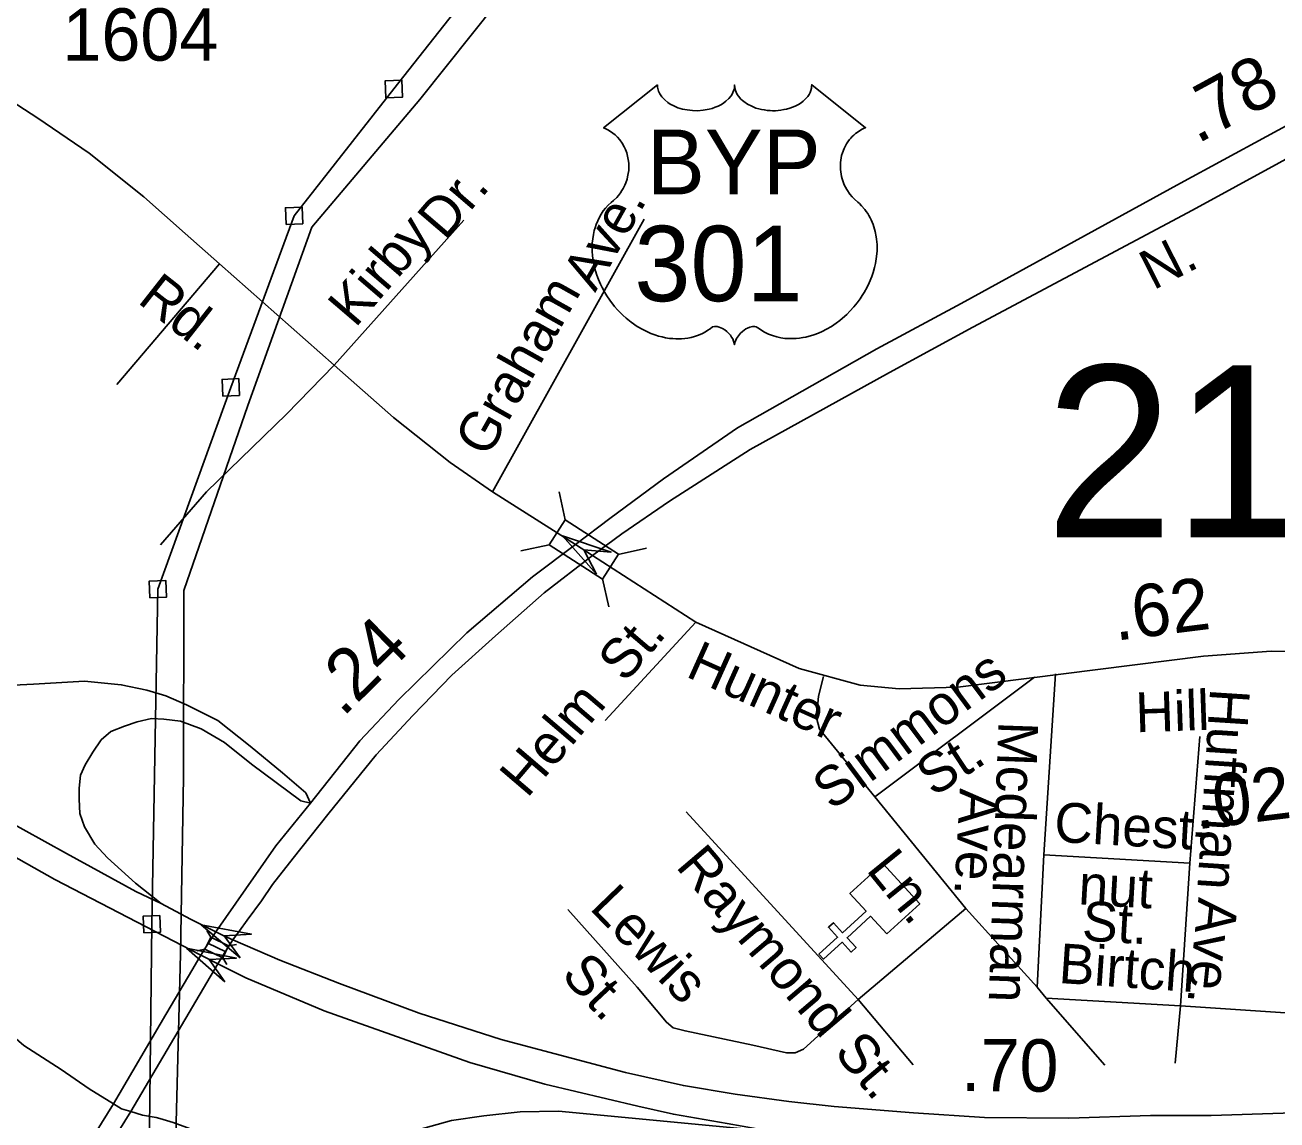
# Model space of a CAD drawing. Extents: x 2220236 to 2384410, y 720751 to 894131.
# Drawn here: x 2349449 to 2352437, y 808068 to 810682 of the extents above; entities that cross this region are included whole.
import ezdxf

# ---------------------------------------------------------------- set-up
doc = ezdxf.new("R2010")
doc.units = 0
for name, color, linetype in [('Exist Cultural Church CELL', 7, 'Continuous'), ('Exist Road Non-System Type 51', 7, 'Continuous'), ('Exist Road Non-System Type 51 Label', 7, 'Continuous'), ('Exist Road Primary Interstate Ramp 1 Lane Attributed', 7, 'Continuous'), ('Exist Road Primary Interstate Structure Standard Bridge CELL', 7, 'Continuous'), ('Exist Road Primary NC Service Mileage Hundredths English Label', 7, 'Continuous'), ('Exist Road Primary US Divided Attributed', 7, 'Continuous'), ('Exist Road Primary US Label', 7, 'Continuous'), ('Exist Road Primary US Mileage Hundredths English Label', 7, 'Continuous'), ('Exist Road Primary US Shield CELL', 7, 'Continuous'), ('Exist Road Primary US Shield Number Label', 7, 'Continuous'), ('Exist Road Secondary Mileage Hundredths English Label', 7, 'Continuous'), ('Exist Road Secondary Structure Standard Bridge Attributed CELL', 7, 'Continuous'), ('Exist Road Secondary Structure Standard Bridge CELL', 7, 'Continuous'), ('Exist Road Secondary Structure Standard Bridge Number Label', 7, 'Continuous'), ('Exist Road Secondary Type 51 Attributed', 7, 'Continuous'), ('Exist Road Secondary Type 51 Label', 7, 'Continuous'), ('Exist Road Secondary Type 51 Number Label', 7, 'Continuous'), ('Exist Utilities Electrical Transmission Line', 7, 'Continuous')]:
    doc.layers.add(name, color=color, linetype=linetype)

msp = doc.modelspace()

# ---------------------------------------------------------------- linework, layer by layer
at = {"layer": 'Exist Cultural Church CELL'}
msp.add_lwpolyline([(2351505.1, 808512.4), (2351466.7, 808554.4), (2351410.4, 808503.2), (2351431.9, 808479.6), (2351420, 808468.8), (2351398.5, 808492.5), (2351354, 808452.1), (2351343.2, 808463.9), (2351387.8, 808504.4), (2351366.2, 808528.1), (2351378.1, 808538.8), (2351399.6, 808515.1), (2351455.9, 808566.3), (2351417.3, 808609.1), (2351496.1, 808680.6), (2351583.9, 808583.9)], close=True, dxfattribs=at)
at = {"layer": 'Exist Road Non-System Type 51'}
for p, q in [((2350186.1, 809870.5), (2350495.6, 810216.2)), ((2350564.1, 809567.6), (2350926.5, 810218.8)), ((2349667.6, 809823.9), (2349912.4, 810111.8)), ((2350833.6, 809022.1), (2351050, 809256.7)), ((2351908.4, 809132.9), (2351880.4, 808700.9)), ((2351476.9, 808839.9), (2351857.5, 809124.9)), ((2352252.8, 808983.2), (2352228.5, 808681.1)), ((2351476.9, 808839.9), (2351693.9, 808572.7)), ((2351026.8, 808803.4), (2351436.7, 808355.7)), ((2351880.4, 808700.9), (2351864.3, 808384.7)), ((2351880.4, 808700.9), (2352228.5, 808681.1)), ((2352206.6, 808340.9), (2352228.5, 808681.1)), ((2351436.7, 808355.7), (2351693.9, 808572.7)), ((2351693.9, 808572.7), (2351864.3, 808384.7)), ((2351864.3, 808384.7), (2351885.5, 808358.7)), ((2351436.7, 808355.7), (2351568, 808200)), ((2351885.5, 808358.7), (2352025.8, 808199.2)), ((2352206.6, 808340.9), (2351885.5, 808358.7)), ((2352206.6, 808340.9), (2352193.8, 808203.7)), ((2352206.6, 808340.9), (2352556.7, 808317.2))]:
    msp.add_line(p, q, dxfattribs=at)
for points in [[(2349772.1, 809440.9), (2349881.6, 809567.6), (2350072.3, 809752.8), (2350186.1, 809870.5)], [(2351354.4, 809126.6), (2351342, 809080.1), (2351337.5, 809028), (2351345, 809001.3), (2351476.9, 808839.9)], [(2350744.4, 808570.6), (2350909.4, 808384.7), (2350979.3, 808301.4), (2350995.6, 808288), (2351023.9, 808280.6), (2351185.9, 808246.4), (2351266.2, 808228.5), (2351287, 808228.5), (2351306.3, 808237.4), (2351436.7, 808355.7)]]:
    msp.add_lwpolyline(points, dxfattribs=at)
at = {"layer": 'Exist Road Primary Interstate Ramp 1 Lane Attributed'}
for points in [[(2350129.7, 808824.1), (2350119.1, 808848.9), (2350063.4, 808896.5), (2349985.7, 808960.7), (2349908.4, 809021.6), (2349834.4, 809059.5), (2349785, 809080.9), (2349739, 809094), (2349678.1, 809107.2), (2349590.9, 809115.4), (2349469.2, 809108.8), (2349323.3, 809101.7), (2349144.9, 809109.1), (2348915.9, 809150.8), (2348824.4, 809173.8), (2348325.2, 809404.7)], [(2348260.7, 809356.5), (2348838.6, 808944), (2348929.3, 808863.7), (2349005.1, 808787.8), (2349079.2, 808705.5), (2349110.7, 808658.4), (2349192.8, 808537.6), (2349275, 808428.9), (2349322.7, 808366.4), (2349367.2, 808313.7), (2349446.1, 808246.2), (2349535, 808188.6), (2349601.9, 808142.2), (2349659.4, 808106.5)], [(2349773.2, 808584.5), (2349712.6, 808633.1), (2349645.2, 808694), (2349615.6, 808726.9), (2349590.9, 808768.1), (2349579.4, 808799.4), (2349577.7, 808833.9), (2349577.7, 808860.3), (2349581, 808891.5), (2349592.5, 808916.2), (2349610.6, 808945.9), (2349630.4, 808975.5), (2349653.4, 808995.3), (2349686.3, 809008.4), (2349715.9, 809018.3), (2349750.5, 809026.5), (2349780.1, 809024.9), (2349819.6, 809019.9), (2349868.9, 809001.8), (2349924.9, 808968.9), (2349989, 808917.9), (2350106.5, 808829.9), (2350129.7, 808824.1)], [(2349659.4, 808106.5), (2349678.5, 808094.6), (2349701, 808088)], [(2349701, 808088), (2349729.1, 808079.8), (2349761.8, 808073.8), (2349770.3, 808071.3), (2349801.9, 808061.9), (2349867.3, 808038.1), (2349931.3, 808020.3), (2350005.6, 808006.9), (2350079.9, 808003.9), (2350148.3, 808005.4), (2350227.1, 808011.3), (2350320.6, 808026.2), (2350466.1, 808066.8), (2350543.5, 808077.5), (2350630.7, 808087.3), (2350722, 808089), (2351231.6, 808040.8)]]:
    msp.add_lwpolyline(points, dxfattribs=at)
at = {"layer": 'Exist Road Primary Interstate Structure Standard Bridge CELL'}
for p, q in [((2349882.5, 808520.6), (2349891.7, 808504.1)), ((2349859.5, 808472.2), (2349878.1, 808475.5)), ((2349884.9, 808489.8), (2349927.8, 808469.4)), ((2349934.5, 808483.7), (2349953.1, 808487)), ((2349921.1, 808455.4), (2349930.3, 808438.9))]:
    msp.add_line(p, q, dxfattribs=at)
msp.add_lwpolyline([(2349878.1, 808475.5), (2349921, 808455.2), (2349934.5, 808483.7), (2349891.7, 808504.1)], close=True, dxfattribs=at)
at = {"layer": 'Exist Road Primary US Divided Attributed'}
for points in [[(2352818, 810641.1), (2352741.8, 810599.1), (2352514.3, 810471.8), (2352206, 810304.4), (2351682.8, 810017.3), (2351481.9, 809909.3), (2351149, 809720.6), (2350972.6, 809598.7), (2350844, 809504.2), (2350762.3, 809441.9)], [(2350802.8, 809416), (2350873.2, 809467.1), (2350986.5, 809545.2), (2351178.9, 809669.2), (2351511.8, 809852.6), (2351710.6, 809960.6), (2352234.8, 810240.3), (2352864.2, 810584)], [(2350762.3, 809441.9), (2350660.1, 809364.9), (2350502.9, 809231.3), (2350341.1, 809072.3), (2350247.3, 808973.6), (2350129.7, 808824.1)], [(2349773.2, 808584.5), (2349713.2, 808613.6), (2349547.8, 808703.9), (2349288.2, 808847.6), (2348596.6, 809253.3), (2348526.4, 809290.6), (2348325.2, 809404.7)], [(2349944.7, 808498.2), (2349960.2, 808519.7), (2349978.8, 808545), (2350013, 808591.5), (2350039.1, 808630.1), (2350088.2, 808693.4), (2350171.6, 808797.1), (2350286.5, 808939.9), (2350374.1, 809034), (2350467.5, 809130.2), (2350571.3, 809223.8), (2350687.8, 809326.5), (2350802.8, 809416)], [(2348260.7, 809356.5), (2348430, 809257.7), (2349519.5, 808642), (2349868.6, 808461.5)], [(2350129.7, 808824.1), (2350046.9, 808722.4), (2349904.2, 808517.5)], [(2349904.2, 808517.5), (2349843.7, 808547.3), (2349773.2, 808584.5)], [(2349904.2, 808517.5), (2349885.7, 808489.6), (2349868.6, 808461.5)], [(2349944.7, 808498.2), (2349924.8, 808506.9), (2349904.2, 808517.5)], [(2349908.8, 808440.9), (2349927.9, 808471.7), (2349944.7, 808498.2)], [(2353554.6, 808103.3), (2353292.3, 808101.9), (2352598.6, 808089), (2352279.6, 808078.6), (2352135, 808078.6), (2351939.7, 808072.6), (2351738.5, 808074.1), (2351569.3, 808085.3), (2351380.1, 808100.2), (2351271.2, 808112.1), (2351143.8, 808129.3), (2351020.1, 808150.2), (2350881.5, 808181.5), (2350584.8, 808260.5), (2350389.6, 808323.2), (2350199.5, 808394), (2350056.4, 808449.2), (2349944.7, 808498.2)], [(2349868.6, 808461.5), (2349838.6, 808411.6), (2349784.5, 808319.5), (2349659.4, 808106.5)], [(2349701, 808088), (2349908.8, 808440.9)], [(2349868.6, 808461.5), (2349908.8, 808440.9)], [(2349908.8, 808440.9), (2349976, 808407.4), (2350162.3, 808328.4), (2350510.3, 808205.3), (2350689.2, 808153.1), (2350911.3, 808100.9), (2350996.2, 808081.6), (2351124.4, 808059.2), (2351231.6, 808040.8)], [(2349659.4, 808106.5), (2349325.4, 807569.3), (2349175.1, 807309), (2348997.1, 807000.7)], [(2349044.7, 806990.3), (2349364.1, 807546.1), (2349701, 808088)]]:
    msp.add_lwpolyline(points, dxfattribs=at)
at = {"layer": 'Exist Road Primary US Shield CELL'}
msp.add_lwpolyline([(2350958.1, 810539.1), (2350958.4, 810533.8), (2350959.7, 810527.5), (2350960.7, 810524.2), (2350963.7, 810518), (2350968.5, 810510.6), (2350975.3, 810503.4), (2350983, 810497.1), (2350988.1, 810493.7), (2350996.9, 810489), (2351006.9, 810484.8), (2351018, 810481.6), (2351029.3, 810479.4), (2351041.7, 810478), (2351053.9, 810477.8), (2351067.1, 810478.7), (2351081.7, 810481.6), (2351088.4, 810483.3), (2351096, 810485.9), (2351102.9, 810488.8), (2351110.6, 810492.9), (2351116.8, 810496.8), (2351121.6, 810500.3), (2351128.4, 810506.9), (2351133.9, 810513.6), (2351136.1, 810517.4), (2351138.1, 810521.1), (2351140.8, 810528.8), (2351141.6, 810532.2), (2351142.1, 810539.4), (2351142.5, 810533.4), (2351143.2, 810529.7), (2351144.1, 810526), (2351145.7, 810522.1), (2351148.4, 810516.7), (2351151.4, 810512.1), (2351157.2, 810505.3), (2351160.7, 810502), (2351164, 810499.3), (2351172.7, 810493.3), (2351183, 810488.2), (2351188, 810486), (2351193.1, 810484.1), (2351199.7, 810482.2), (2351206.4, 810480.6), (2351213.1, 810479.4), (2351219.9, 810478.4), (2351226.9, 810477.9), (2351232.6, 810477.8), (2351239.6, 810477.8), (2351246.1, 810478.2), (2351252.7, 810479), (2351260, 810480.2), (2351265.8, 810481.5), (2351273.6, 810483.5), (2351280.5, 810486), (2351286.7, 810488.7), (2351294.7, 810492.9), (2351301.1, 810496.9), (2351305.8, 810500.7), (2351311.5, 810505.9), (2351316.8, 810512), (2351319.9, 810516.5), (2351322.1, 810521.1), (2351324.1, 810526), (2351325.4, 810531.2), (2351326, 810535.7), (2351326.1, 810539.5), (2351454.7, 810437), (2351451.7, 810435.9), (2351444.7, 810432.5), (2351439.2, 810429.2), (2351430.3, 810423), (2351426.5, 810419.6), (2351422.7, 810416), (2351419.2, 810412.2), (2351416.2, 810408.6), (2351412.4, 810403.4), (2351409.1, 810398.3), (2351405.8, 810392.6), (2351403.4, 810387.6), (2351399.5, 810377.3), (2351397.6, 810370.8), (2351396.4, 810365.2), (2351394.8, 810353.7), (2351394.5, 810348.3), (2351394.5, 810342.9), (2351394.8, 810337.2), (2351395.3, 810331.7), (2351396.3, 810326), (2351397.2, 810321), (2351398.8, 810314.8), (2351401.1, 810307.7), (2351403.9, 810300.8), (2351409.8, 810289.6), (2351417.3, 810278.2), (2351422.7, 810271.8), (2351428, 810266.4), (2351436, 810259.7), (2351440.3, 810255.9), (2351445.2, 810250.9), (2351453.2, 810241.6), (2351456.5, 810237.2), (2351459.8, 810232.2), (2351462.9, 810227.2), (2351465.9, 810221.7), (2351468.3, 810216.9), (2351472.8, 810205.9), (2351476.1, 810195.2), (2351477.7, 810189.5), (2351480.1, 810176.9), (2351481, 810170.7), (2351482, 810158.4), (2351482, 810143.5), (2351480.9, 810129.4), (2351478.2, 810112.9), (2351476, 810103), (2351472.6, 810091.5), (2351469.4, 810081.6), (2351463.5, 810066.9), (2351458.3, 810056.3), (2351451.5, 810043.8), (2351446.9, 810036.3), (2351441.5, 810028.2), (2351434.7, 810018.9), (2351426.8, 810009.1), (2351417.3, 809998.7), (2351409.7, 809991), (2351399.6, 809982), (2351393.6, 809977), (2351384.9, 809970.5), (2351373.1, 809962.6), (2351361.4, 809955.8), (2351351.4, 809950.7), (2351342.6, 809946.9), (2351331.2, 809942.6), (2351312.2, 809937.3), (2351305.3, 809935.9), (2351297.1, 809934.7), (2351289.4, 809933.9), (2351282, 809933.5), (2351272, 809933.5), (2351262, 809934.2), (2351252.6, 809935.6), (2351242.8, 809937.6), (2351232.6, 809940.7), (2351223.2, 809944.3), (2351213.8, 809949), (2351197.9, 809959), (2351193.3, 809961.4), (2351190.7, 809962.1), (2351184.6, 809962.4), (2351178.8, 809961.2), (2351172.9, 809958.8), (2351169.3, 809956.9), (2351164.6, 809953.8), (2351160.9, 809950.9), (2351156.5, 809946.8), (2351153.5, 809943.3), (2351151.2, 809940.5), (2351146.7, 809933.5), (2351145.1, 809930.1), (2351143.4, 809925.8), (2351142, 809919.4), (2351139.9, 809927.5), (2351137.6, 809932.8), (2351134.8, 809937.3), (2351132, 809941.4), (2351127.5, 809946.5), (2351123.5, 809950.4), (2351118.6, 809954.4), (2351113.5, 809957.5), (2351109.3, 809959.6), (2351105.5, 809961), (2351100.9, 809962.2), (2351097.1, 809962.5), (2351094, 809962.4), (2351089.7, 809961.4), (2351083.9, 809957.2), (2351078.4, 809953.4), (2351072.4, 809949.7), (2351065.2, 809945.9), (2351060, 809943.5), (2351053.8, 809941.1), (2351046.5, 809938.6), (2351038.6, 809936.6), (2351030.5, 809935), (2351023.3, 809933.8), (2351015.6, 809933.2), (2351008.7, 809932.9), (2351001.5, 809933), (2350994.8, 809933.5), (2350986.9, 809934.2), (2350977.2, 809935.7), (2350969.2, 809937.5), (2350960.7, 809939.8), (2350951.9, 809942.5), (2350942.6, 809946.1), (2350930.9, 809951.2), (2350922.8, 809955.3), (2350909.9, 809962.7), (2350894.9, 809973.1), (2350883.5, 809982.3), (2350875.2, 809989.8), (2350863, 810002.3), (2350855.8, 810010.4), (2350844.5, 810025), (2350837.3, 810035.6), (2350832.7, 810043.3), (2350825.8, 810055.8), (2350822.1, 810063.6), (2350817.2, 810075), (2350813.4, 810085.4), (2350810.2, 810095.3), (2350808.5, 810101.6), (2350806, 810112.6), (2350804.6, 810120.5), (2350803.1, 810131.2), (2350802.3, 810142.5), (2350802.2, 810152.9), (2350802.4, 810161.6), (2350803.4, 810171.7), (2350805.1, 810182.4), (2350807.2, 810191.6), (2350809, 810198.2), (2350811.8, 810206.3), (2350815.4, 810215.1), (2350819.6, 810223.7), (2350823.7, 810230.7), (2350828.8, 810238.3), (2350833.8, 810244.8), (2350840.4, 810251.9), (2350847.2, 810258.5), (2350853.5, 810263.5), (2350860.9, 810270.8), (2350864.8, 810275.2), (2350869.5, 810281.4), (2350873.2, 810287.1), (2350876.1, 810292.2), (2350880, 810299.7), (2350882.4, 810305.3), (2350885.4, 810314), (2350886.8, 810320.1), (2350888.4, 810327.9), (2350889.4, 810335.3), (2350889.7, 810344.5), (2350889.5, 810352.1), (2350888.5, 810361), (2350886.8, 810369.5), (2350884.8, 810376.9), (2350881.6, 810385.4), (2350878.7, 810391.7), (2350873.8, 810400.1), (2350868.3, 810407.9), (2350862.7, 810414.3), (2350857, 810420), (2350851.5, 810424.3), (2350846.3, 810428), (2350839.8, 810431.9), (2350833.5, 810435.1), (2350829.5, 810436.6)], close=True, dxfattribs=at)
at = {"layer": 'Exist Road Secondary Structure Standard Bridge Attributed CELL'}
for points in [[(2350812.3, 809371.2), (2350731.6, 809462.6), (2350847.2, 809423.8), (2350782.4, 809428.9)], [(2349961.7, 808454.8), (2349869.3, 808534.3), (2349989.1, 808511.7), (2349924.2, 808507.9)], [(2349925.3, 808397.9), (2349833.8, 808478.4), (2349953.3, 808454.5), (2349888.4, 808451.4)]]:
    msp.add_lwpolyline(points, close=True, dxfattribs=at)
at = {"layer": 'Exist Road Secondary Structure Standard Bridge CELL'}
for p, q in [((2350723.4, 809568.1), (2350737.9, 809500.7)), ((2350632.1, 809426.9), (2350699.5, 809441.4)), ((2350864.6, 809418.4), (2350932, 809432.9)), ((2350827.2, 809360.4), (2350841.7, 809293))]:
    msp.add_line(p, q, dxfattribs=at)
msp.add_lwpolyline([(2350737.9, 809500.7), (2350864.8, 809418.7), (2350826.5, 809359.4), (2350699.5, 809441.4)], close=True, dxfattribs=at)
at = {"layer": 'Exist Road Secondary Type 51 Attributed'}
for points in [[(2348290, 811199.5), (2348998.2, 810754.5), (2349167.5, 810653.5), (2349211.5, 810627.7), (2349300.8, 810575.2), (2349478.8, 810460.1), (2349601.9, 810376.3), (2349731.9, 810271.9), (2349831.1, 810184.6), (2349912.4, 810111.8), (2350186.1, 809870.5), (2350328, 809745.6), (2350463.1, 809637.8), (2350564.1, 809567.6), (2350701.2, 809480.6), (2350762.3, 809441.9)], [(2350762.3, 809441.9), (2350802.8, 809416)], [(2350802.8, 809416), (2351050, 809256.7), (2351296.2, 809145.8), (2351441.6, 809105.9), (2351534.8, 809097), (2351675.3, 809101.7), (2352261.3, 809175.5), (2352422.7, 809187.7), (2352571.4, 809184.7), (2352672.5, 809169.8), (2352795.9, 809135.6), (2352908.8, 809086.5), (2352959.4, 809059), (2353377.1, 808783.8), (2353548.1, 808693.8), (2353754.7, 808618), (2353854.3, 808574.8)]]:
    msp.add_lwpolyline(points, dxfattribs=at)
at = {"layer": 'Exist Utilities Electrical Transmission Line'}
for points in [[(2349743.4, 807839.6), (2349751, 808535.4), (2349765.4, 809335.3), (2349939.6, 809817.2), (2350090.8, 810226.9), (2350328.9, 810529.6), (2350606.6, 810882.8), (2351204.5, 811377.9), (2351739.2, 811798), (2352473.9, 812380.7), (2353111.5, 812908.3), (2353471.9, 813194.5), (2353662.4, 813640.7), (2353958.5, 814300.1), (2354487.8, 815341.9), (2355009.9, 816316), (2355555.6, 817318.1), (2356032.7, 818223.5), (2356551.3, 819159.5), (2356885.8, 819941.3), (2357253.2, 820801.4), (2357397.3, 821129)], [(2356122.7, 818214.6), (2355207.4, 816516.2), (2354683.3, 815552.2), (2354554.2, 815312.8), (2354374.4, 814958.7), (2354020.7, 814274.8), (2353680.1, 813501), (2353539.9, 813195.3), (2353508.6, 813129), (2353453.3, 813082.3), (2353154.4, 812836.8), (2352423.5, 812252.2), (2351712.6, 811679.9), (2351106.6, 811196.8), (2350696.9, 810861.9), (2350657.2, 810829.5), (2350576.4, 810736.6), (2350391.2, 810504.3), (2350132.9, 810199.4), (2349980.2, 809773.6), (2349827.6, 809332), (2349826.9, 808886.2), (2349820, 808464.1), (2349807.5, 808000.2)], [(2350309.8, 810508.8), (2350349.7, 810510.4), (2350348.1, 810550.4), (2350308.1, 810548.7), (2350309.8, 810508.8)], [(2350071.6, 810206.1), (2350111.6, 810207.8), (2350109.9, 810247.7), (2350070, 810246.1), (2350071.6, 810206.1)], [(2349920.5, 809796.4), (2349960.4, 809798), (2349958.8, 809838), (2349918.8, 809836.3), (2349920.5, 809796.4)], [(2349746.2, 809314.5), (2349786.2, 809316.1), (2349784.6, 809356.1), (2349744.6, 809354.4), (2349746.2, 809314.5)], [(2349731.9, 808514.6), (2349771.8, 808516.2), (2349770.2, 808556.1), (2349730.2, 808554.5), (2349731.9, 808514.6)]]:
    msp.add_lwpolyline(points, dxfattribs=at)

# ---------------------------------------------------------------- texts
at = {"layer": 'Exist Road Non-System Type 51 Label'}
for s, rotation, p in [('Dr.', 49.4277, (2350450.6, 810165.8)), ('Ave.', 60.692, (2350809.4, 810042.1)), ('Kirby', 49.4277, (2350236.9, 809957.4)), ('Graham', 60.692, (2350552.8, 809646.6)), ('St.', 49.5416, (2350881.2, 809109.3)), ('Simmons', 36.635, (2351374.4, 808804.9)), ('Helm', 49.5416, (2350646.8, 808834.4)), ('Huffman', 266.3168, (2352277.4, 809100)), ('Mcdearman', 267.9956, (2351772, 809020.7)), ('St.', 33.2484, (2351617, 808837.7)), ('Ave.', 267.0607, (2351679.8, 808860.5)), ('Chest-', 356.7445, (2351903.2, 808732.4)), ('Raymond', 310.3601, (2350999.5, 808672.7)), ('Ln.', 309.0809, (2351454.2, 808665.1)), ('nut', 356.7445, (2351961.1, 808583.1)), ('Lewis', 314.026, (2350793.6, 808572.8)), ('St.', 356.7445, (2351969.9, 808496.4)), ('Ave.', 263.9685, (2352249.4, 808600.8)), ('Birtch', 356.1272, (2351914, 808395.2)), ('St.', 313.1666, (2350725.3, 808411.9)), ('St.', 310.1629, (2351377, 808228.3))]:
    msp.add_text(s, height=95, rotation=rotation, dxfattribs=at).set_placement(p)
at = {"layer": 'Exist Road Primary NC Service Mileage Hundredths English Label'}
msp.add_text('.02', height=125, rotation=7.039, dxfattribs=at).set_placement((2352244.3, 808761.5))
at = {"layer": 'Exist Road Primary US Label'}
msp.add_text('N.', height=95, rotation=26.8823, dxfattribs=at).set_placement((2352141.2, 810048.3))
at = {"layer": 'Exist Road Primary US Mileage Hundredths English Label'}
for s, rotation, p in [('.78', 28.492, (2352246.4, 810397.5)), ('.24', 44.5063, (2350206.7, 809027.8)), ('.70', 359.5752, (2351682.4, 808137))]:
    msp.add_text(s, height=125, rotation=rotation, dxfattribs=at).set_placement(p)
at = {"layer": 'Exist Road Primary US Shield Number Label'}
for s, height, p in [('BYP', 155, (2350932.8, 810277.8)), ('301', 180, (2350902.9, 810022.9))]:
    msp.add_text(s, height=height, dxfattribs=at).set_placement(p)
at = {"layer": 'Exist Road Secondary Mileage Hundredths English Label'}
msp.add_text('.62', height=125, rotation=7.1796, dxfattribs=at).set_placement((2352051.4, 809212))
at = {"layer": 'Exist Road Secondary Structure Standard Bridge Number Label'}
msp.add_text('215', height=410.1, dxfattribs=at).set_placement((2351883.7, 809459.3))
at = {"layer": 'Exist Road Secondary Type 51 Label'}
for s, rotation, p in [('Rd.', 321.8579, (2349714.4, 810021.1)), ('Hunter', 335.7613, (2351022.6, 809128)), ('Hill', 1.959, (2352100.4, 808993.5))]:
    msp.add_text(s, height=95, rotation=rotation, dxfattribs=at).set_placement(p)
at = {"layer": 'Exist Road Secondary Type 51 Number Label'}
msp.add_text('1604', height=125, dxfattribs=at).set_placement((2349538, 810597.2))

doc.saveas('drawing.dxf')
